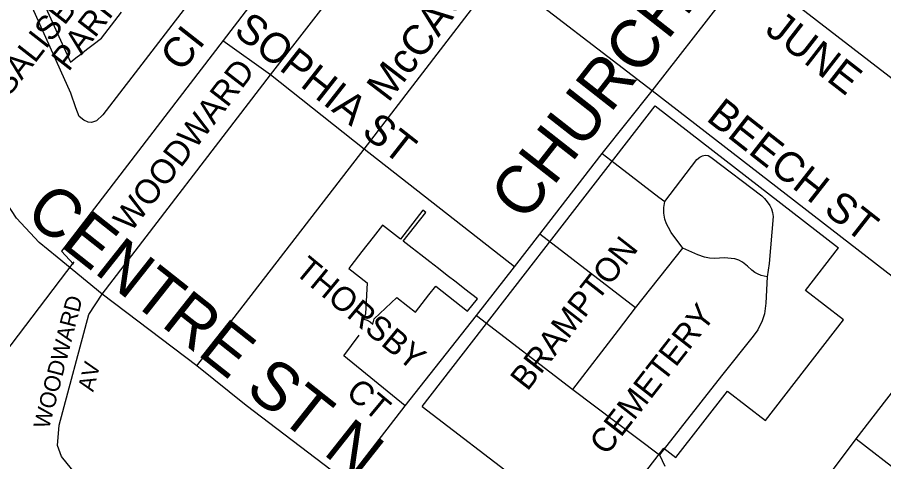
# Model space of a CAD drawing. Extents: x 586326 to 623965, y 4819854 to 4857850.
# Drawn here: x 599826 to 600548, y 4838495 to 4838866 of the extents above; entities that cross this region are included whole.
import ezdxf

# ---------------------------------------------------------------- set-up
doc = ezdxf.new("R2010")
doc.units = 0
for name, color, linetype in [('Cemeteries', 7, 'Continuous'), ('Lots_Concessions', 7, 'Continuous'), ('Major Rds and Hwys', 7, 'Continuous'), ('Minor Rd Lbls', 7, 'Continuous'), ('Minor Rds', 7, 'Continuous'), ('Park Lbls', 7, 'Continuous'), ('Park Outlines', 7, 'Continuous'), ('Private Rds', 7, 'Continuous'), ('Proposed Secondary Rds', 7, 'Continuous'), ('Secondary Rds Lbls', 7, 'Continuous')]:
    doc.layers.add(name, color=color, linetype=linetype)

msp = doc.modelspace()

# ---------------------------------------------------------------- linework, layer by layer
at = {"layer": 'Cemeteries'}
for p, q in [((600163.45, 4838540.83), (600357.91, 4838791.71)), ((600357.91, 4838791.71), (600510.83, 4838673.39)), ((600483.25, 4838637.71), (600510.83, 4838673.39)), ((600514.91, 4838613.26), (600483.25, 4838637.71)), ((600449.75, 4838529.23), (600514.91, 4838613.26)), ((600375.1, 4838498.36), (600418.27, 4838553.65)), ((600418.27, 4838553.65), (600449.75, 4838529.23)), ((600163.45, 4838540.83), (600306.89, 4838431.2)), ((600306.89, 4838431.2), (600364.99, 4838506.19)), ((600364.99, 4838506.19), (600375.1, 4838498.36))]:
    msp.add_line(p, q, dxfattribs=at)
at = {"layer": 'Lots_Concessions'}
for p, q in [((600057.33, 4838924.25), (599862.38, 4838670.6)), ((599862.38, 4838670.6), (599872.61, 4838659.7)), ((599507.48, 4838182.71), (599873.18, 4838661.58))]:
    msp.add_line(p, q, dxfattribs=at)
at = {"layer": 'Major Rds and Hwys'}
for points in [[(600525.5, 4838513.85), (600602.32, 4838613.29)], [(600460.16, 4838426.69), (600525.5, 4838513.85)]]:
    msp.add_lwpolyline(points, dxfattribs=at)
at = {"layer": 'Minor Rds'}
for points in [[(600036.77, 4838817.59), (600149.16, 4838962.1)], [(600566.42, 4838805.84), (600435.41, 4838906.98)], [(599978.67, 4838890.59), (599897.04, 4838784.26), (599891.62, 4838779.13), (599887.58, 4838777.9), (599884.67, 4838778.12), (599881.07, 4838779.72), (599877.3, 4838782.76), (599874.4, 4838790.15), (599870.34, 4838802.27), (599827.26, 4838898.38)], [(600115.12, 4838755.62), (600227.72, 4838902.28)], [(600355.44, 4838804.2), (600227.72, 4838902.28)], [(600036.77, 4838817.59), (599997.18, 4838845.82), (599997.08, 4838845.9)], [(599896.45, 4838634.59), (600036.77, 4838817.59)], [(600115.12, 4838755.62), (600036.77, 4838817.59)], [(600602.32, 4838613.29), (600355.44, 4838804.2)], [(599975.38, 4838574.95), (600115.12, 4838755.62)], [(600240.55, 4838657.53), (600115.12, 4838755.62)], [(599859.28, 4838508.48), (599860.44, 4838525.29), (599885.34, 4838617.64), (599896.45, 4838634.59)], [(600149.15, 4838541.36), (600097.99, 4838583.08), (600110.87, 4838600.38)], [(600525.5, 4838513.85), (600601.7, 4838454.92)], [(600009.84, 4838360.08), (599870.92, 4838488.85), (599862.44, 4838499.33), (599859.28, 4838508.48)]]:
    msp.add_lwpolyline(points, dxfattribs=at)
at = {"layer": 'Park Outlines'}
msp.add_lwpolyline([(599849.5, 4838873.33), (599869.93, 4838828.13), (599874.51, 4838831.66), (599878.66, 4838834.86), (599883.48, 4838838.57), (599889.03, 4838842.85), (599895.87, 4838848.12), (599901.44, 4838855.37), (599907.01, 4838862.61), (599912.58, 4838869.86)], dxfattribs=at)
msp.add_lwpolyline([(600163.94, 4838704.69), (600145.27, 4838680.61), (600137.92, 4838686.3), (600130.41, 4838692.13), (600122.59, 4838682.19), (600113.18, 4838670.21), (600103.77, 4838658.23), (600102.13, 4838656.14), (600117.58, 4838644), (600116.08, 4838618.14), (600114.63, 4838613.81), (600117.42, 4838612.91), (600119.98, 4838611.51), (600122.23, 4838609.63), (600123.49, 4838614.03), (600142.2, 4838631.93), (600151.57, 4838624.6), (600157.8, 4838619.72), (600163.43, 4838626.92), (600169.07, 4838634.12), (600174.7, 4838641.32), (600201.36, 4838620.46), (600209.47, 4838630.82), (600199.08, 4838638.87), (600191.74, 4838644.57), (600184.4, 4838650.26), (600177.05, 4838655.96), (600169.71, 4838661.65), (600162.36, 4838667.35), (600155.02, 4838673.04), (600147.68, 4838678.74), (600166.35, 4838702.82)], close=True, dxfattribs=at)
at = {"layer": 'Private Rds'}
for points in [[(600313.69, 4838751.96), (600324.53, 4838743.48), (600360.91, 4838715.52), (600365.99, 4838711.91)], [(600365.99, 4838711.91), (600392.58, 4838746.9), (600395.14, 4838748.93), (600397.37, 4838750.09), (600399.39, 4838750.5), (600401.95, 4838750.16), (600404.27, 4838748.99), (600446.88, 4838716.52), (600448.96, 4838714.45), (600451.36, 4838711.74), (600453.4, 4838708.57), (600454.83, 4838705.87), (600455.76, 4838702.81), (600456.21, 4838699.44), (600452.99, 4838660.23), (600451.39, 4838649.21)], [(600380.75, 4838672.99), (600371.16, 4838686.12), (600368.85, 4838690.11), (600367.14, 4838693.41), (600365.81, 4838697.31), (600364.97, 4838702.11), (600365.02, 4838706.89), (600365.99, 4838711.91)], [(600341.44, 4838623.11), (600261.6, 4838684.72)], [(600341.44, 4838623.11), (600380.75, 4838672.99)], [(600451.39, 4838649.21), (600446.25, 4838650.3), (600443.32, 4838651.51), (600441.02, 4838652.71), (600438.48, 4838654.67), (600434.78, 4838658.04), (600430.7, 4838661.3), (600427.67, 4838663.12), (600424.14, 4838664.17), (600415.42, 4838665), (600407.46, 4838664.32), (600403.03, 4838664.54), (600398.93, 4838665.56), (600393.38, 4838667.41), (600380.75, 4838672.99)], [(600451.39, 4838649.21), (600450.05, 4838627.05), (600448.97, 4838618.25), (600446.95, 4838612.32), (600443.41, 4838604.97), (600439.7, 4838599.66), (600413.25, 4838566.65), (600361.55, 4838500.55)], [(600289.04, 4838555.21), (600327.16, 4838604.6), (600341.44, 4838623.11)], [(600208.76, 4838616.85), (600289.04, 4838555.21)], [(600289.04, 4838555.21), (600361.55, 4838500.55)], [(600361.55, 4838500.55), (600365.79, 4838491.14)]]:
    msp.add_lwpolyline(points, dxfattribs=at)
at = {"layer": 'Proposed Secondary Rds'}
for points in [[(599896.45, 4838634.59), (599858.96, 4838665.42), (599843.83, 4838677.86), (599825.01, 4838697.95), (599805.05, 4838728.45), (599791.21, 4838756.79), (599780.1, 4838791.86), (599770.16, 4838819.93), (599750.87, 4838854.42), (599717.54, 4838902.37)], [(600355.44, 4838804.2), (600413.3, 4838878.76)], [(600313.69, 4838751.96), (600355.44, 4838804.2)], [(600261.6, 4838684.72), (600311.72, 4838749.44), (600313.69, 4838751.96)], [(600240.55, 4838657.53), (600261.6, 4838684.72)], [(600208.76, 4838616.85), (600240.55, 4838657.53)], [(599975.38, 4838574.95), (599896.45, 4838634.59)], [(600149.15, 4838541.36), (600208.76, 4838616.85)], [(600100.35, 4838478.04), (600016.53, 4838541.89), (599975.38, 4838574.95)], [(600100.35, 4838478.04), (600149.15, 4838541.36)]]:
    msp.add_lwpolyline(points, dxfattribs=at)

# ---------------------------------------------------------------- texts
at = {"layer": 'Cemeteries'}
for s, p in [('BRAMPTON', (600251.21, 4838553.04)), ('CEMETERY', (600317.21, 4838499.31))]:
    msp.add_text(s, height=20, rotation=52.00002, dxfattribs=at).set_placement(p)
at = {"layer": 'Minor Rd Lbls'}
for s, height, rotation, p in [('McCAUL ST', 25.002, 52.59031, (600135.16, 4838793.77)), ('WOODWARD           AV', 20.3643, 52.28031, (599920.25, 4838685.47)), ('SOPHIA ST', 25.002, 321.84279, (600005.21, 4838852.09)), ('JUNE', 25.002, 322.18429, (600448.48, 4838853.1)), ('CI', 25.002, 51.8478, (599962.68, 4838819.07)), ('BEECH ST', 24.996, 321.85365, (600399.48, 4838780.1)), ('THORSBY', 19.998, 320.35584, (600056.03, 4838652.34)), ('WOODWARD ', 13.51, 75.55612, (599851.97, 4838521.52)), ('AV', 13.51, 75.55612, (599888.97, 4838552.69)), ('CT', 19.998, 320.35584, (600098.79, 4838550.64)), ('JOHN     ST', 25.002, 53.42071, (600533.36, 4838377.34))]:
    msp.add_text(s, height=height, rotation=rotation, dxfattribs=at).set_placement(p)
at = {"layer": 'Park Lbls'}
for s, p in [('SALISBURY CIRCLE', (599818.22, 4838798.42)), ('PARKETTE', (599868.33, 4838819.6))]:
    msp.add_text(s, height=19.992, rotation=52.00002, dxfattribs=at).set_placement(p)
at = {"layer": 'Secondary Rds Lbls'}
for s, rotation, p in [('CHURCH ST E', 51.91516, (600248.91, 4838693.68)), ('CENTRE ST N', 321.62655, (599830.47, 4838699.13))]:
    msp.add_text(s, height=40.002, rotation=rotation, dxfattribs=at).set_placement(p)

doc.saveas('drawing.dxf')
